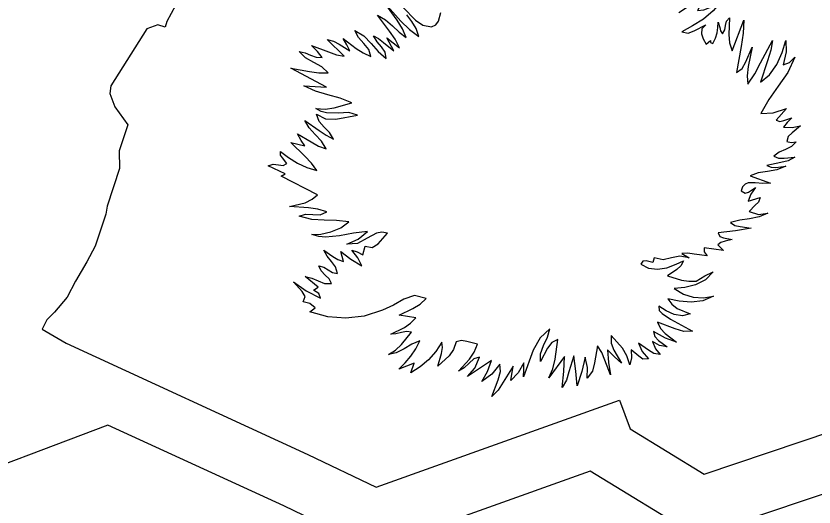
# Model space of a CAD drawing. Extents: x 1581789 to 1622364, y 1043167 to 1103486.
# Drawn here: x 1611573.549 to 1611576.467, y 1091847.882 to 1091849.677 of the extents above; entities that cross this region are included whole.
import ezdxf

# ---------------------------------------------------------------- set-up
doc = ezdxf.new("R2010")
doc.units = 0
doc.layers.add('RD_PD_PatLn2', color=7, linetype='Continuous')

msp = doc.modelspace()

# ---------------------------------------------------------------- linework, layer by layer
at = {"layer": 'RD_PD_PatLn2'}
for p, q in [((1611574.1327, 1091849.7151), (1611574.1014, 1091849.6574)), ((1611574.0687, 1091849.645), (1611574.0285, 1091849.6298)), ((1611574.0951, 1091849.6364), (1611574.0687, 1091849.645)), ((1611574.1014, 1091849.6574), (1611574.0951, 1091849.6364)), ((1611576.1682, 1091849.5495), (1611576.2104, 1091849.6621)), ((1611574.0285, 1091849.6298), (1611573.8967, 1091849.4221)), ((1611574.7491, 1091849.5306), (1611574.6875, 1091849.5907)), ((1611574.9306, 1091849.5501), (1611574.9053, 1091849.5972)), ((1611576.0723, 1091849.5742), (1611576.0882, 1091849.5877)), ((1611574.6849, 1091849.4169), (1611574.5541, 1091849.4865)), ((1611573.8967, 1091849.4221), (1611573.893, 1091849.3932)), ((1611573.893, 1091849.3932), (1611573.9113, 1091849.3449)), ((1611573.9113, 1091849.3449), (1611573.9587, 1091849.2791)), ((1611576.3657, 1091849.3384), (1611576.3279, 1091849.2959)), ((1611573.9587, 1091849.2791), (1611573.9267, 1091849.1836)), ((1611574.5544, 1091849.2143), (1611574.6052, 1091849.2025)), ((1611573.9267, 1091849.1836), (1611573.9284, 1091849.1197)), ((1611573.9284, 1091849.1197), (1611573.8825, 1091848.9819)), ((1611574.534, 1091849.0997), (1611574.472, 1091849.1297)), ((1611574.5195, 1091849.091), (1611574.534, 1091849.0997)), ((1611574.6519, 1091849.0234), (1611574.5195, 1091849.091)), ((1611576.2339, 1091849.0922), (1611576.3078, 1091849.0663)), ((1611576.2258, 1091848.9996), (1611576.2697, 1091849.0134)), ((1611573.8825, 1091848.9819), (1611573.8784, 1091848.9522)), ((1611573.8784, 1091848.9522), (1611573.8394, 1091848.8359)), ((1611573.8394, 1091848.8359), (1611573.8086, 1091848.7779)), ((1611574.8171, 1091848.8033), (1611574.8262, 1091848.8349)), ((1611576.1147, 1091848.84), (1611576.1359, 1091848.8199)), ((1611573.8086, 1091848.7779), (1611573.7676, 1091848.7072)), ((1611575.8828, 1091848.7926), (1611575.8772, 1091848.7755)), ((1611575.9629, 1091848.7694), (1611575.9894, 1091848.7823)), ((1611574.6547, 1091848.6852), (1611574.6073, 1091848.724)), ((1611573.7676, 1091848.7072), (1611573.7372, 1091848.649)), ((1611573.7372, 1091848.649), (1611573.6898, 1091848.5944)), ((1611573.6898, 1091848.5944), (1611573.6629, 1091848.5657)), ((1611573.6629, 1091848.5657), (1611573.6459, 1091848.5314)), ((1611575.0114, 1091848.5732), (1611574.9498, 1091848.5826)), ((1611575.9424, 1091848.5682), (1611576.0229, 1091848.5241)), ((1611573.6459, 1091848.5314), (1611573.7329, 1091848.4806)), ((1611573.7329, 1091848.4806), (1611574.6169, 1091848.074)), ((1611575.0057, 1091848.4074), (1611574.9496, 1091848.3862)), ((1611575.2878, 1091848.4172), (1611575.1999, 1091848.3586)), ((1611576.0658, 1091848.0015), (1611577.1899, 1091848.3803)), ((1611574.8658, 1091847.9547), (1611575.7554, 1091848.2729)), ((1611575.7554, 1091848.2729), (1611575.7953, 1091848.1676)), ((1611575.7953, 1091848.1676), (1611576.0658, 1091848.0015)), ((1611574.6169, 1091848.074), (1611574.8658, 1091847.9547))]:
    msp.add_line(p, q, dxfattribs=at)
for points in [[(1611582.6688, 1091851.5059), (1611577.349, 1091849.4907), (1611577.3737, 1091849.4584), (1611577.5697, 1091849.4848), (1611577.6504, 1091849.4052), (1611577.7403, 1091849.4032), (1611577.8638, 1091849.3601), (1611577.9933, 1091849.1657), (1611577.8339, 1091848.6855), (1611577.383, 1091848.3012), (1611577.3542, 1091848.2162), (1611576.0402, 1091847.7734), (1611575.648, 1091848.0132), (1611574.8542, 1091847.729), (1611574.5282, 1091847.8854), (1611573.8854, 1091848.1808), (1611568.2587, 1091846.0528)], [(1611575.9723, 1091849.6896), (1611576.023, 1091849.7223), (1611576.0452, 1091849.7418), (1611576.0644, 1091849.7647), (1611576.0683, 1091849.7523), (1611576.0619, 1091849.7345), (1611576.0406, 1091849.6976), (1611576.0635, 1091849.7002), (1611576.0859, 1091849.7087), (1611576.1263, 1091849.7347), (1611576.1137, 1091849.7142), (1611576.0984, 1091849.6963), (1611576.0625, 1091849.666), (1611576.0231, 1091849.6411), (1611575.9839, 1091849.6195), (1611576.0066, 1091849.6149), (1611576.0282, 1091849.6227), (1611576.0708, 1091849.6449), (1611576.0573, 1091849.6298), (1611576.0558, 1091849.6121), (1611576.0619, 1091849.5931), (1611576.0723, 1091849.5742)], [(1611574.9053, 1091849.5972), (1611574.9518, 1091849.561), (1611574.9356, 1091849.5926), (1611574.9148, 1091849.6221), (1611574.8709, 1091849.6807), (1611574.9007, 1091849.6631), (1611574.926, 1091849.6406), (1611574.9503, 1091849.6178), (1611574.9764, 1091849.5988), (1611574.963, 1091849.6304), (1611574.9427, 1091849.6615), (1611574.8978, 1091849.7237), (1611574.9565, 1091849.6579), (1611574.9879, 1091849.6277), (1611575.0226, 1091849.6027), (1611575.0124, 1091849.6316), (1611574.9964, 1091849.6569), (1611574.9789, 1091849.6817)], [(1611574.9644, 1091849.7086), (1611575.0101, 1091849.6614), (1611575.0367, 1091849.6437), (1611575.0688, 1091849.638), (1611575.0844, 1091849.6449), (1611575.0946, 1091849.6584), (1611575.1027, 1091849.6897)], [(1611576.0882, 1091849.5877), (1611576.0888, 1091849.5804), (1611576.0969, 1091849.576), (1611576.1062, 1091849.5956), (1611576.1123, 1091849.6153), (1611576.1158, 1091849.6352), (1611576.1162, 1091849.6549), (1611576.1224, 1091849.6348), (1611576.125, 1091849.6223), (1611576.1325, 1091849.6119), (1611576.1411, 1091849.6259), (1611576.1432, 1091849.642), (1611576.1465, 1091849.6578), (1611576.158, 1091849.6707), (1611576.155, 1091849.609), (1611576.1583, 1091849.5785), (1611576.1682, 1091849.5495)], [(1611576.2104, 1091849.6621), (1611576.2084, 1091849.6139), (1611576.2008, 1091849.5661), (1611576.1832, 1091849.4703), (1611576.2042, 1091849.4854), (1611576.2174, 1091849.5089), (1611576.2403, 1091849.5632), (1611576.2267, 1091849.4929), (1611576.2221, 1091849.4587), (1611576.2245, 1091849.4279), (1611576.2501, 1091849.465), (1611576.2713, 1091849.5058), (1611576.3147, 1091849.5871), (1611576.3096, 1091849.5517), (1611576.2969, 1091849.5137), (1611576.271, 1091849.4351), (1611576.3045, 1091849.4614), (1611576.3306, 1091849.4997), (1611576.3501, 1091849.5435), (1611576.3636, 1091849.5878), (1611576.3645, 1091849.546), (1611576.3541, 1091849.499), (1611576.3771, 1091849.507), (1611576.3973, 1091849.526), (1611576.3708, 1091849.4708), (1611576.3363, 1091849.4206), (1611576.3012, 1091849.3721), (1611576.2725, 1091849.3209), (1611576.3178, 1091849.3235), (1611576.3657, 1091849.3384)], [(1611574.6875, 1091849.5907), (1611574.7107, 1091849.5852), (1611574.7311, 1091849.5737), (1611574.7699, 1091849.5502), (1611574.7595, 1091849.572), (1611574.7455, 1091849.5948), (1611574.7935, 1091849.5584), (1611574.8188, 1091849.5424), (1611574.8465, 1091849.5286), (1611574.8393, 1091849.5551), (1611574.8214, 1091849.5769), (1611574.8019, 1091849.5983), (1611574.7882, 1091849.6242), (1611574.8211, 1091849.6042), (1611574.8479, 1091849.5765), (1611574.8736, 1091849.5474), (1611574.9029, 1091849.5218), (1611574.8986, 1091849.5444), (1611574.8855, 1091849.564), (1611574.8694, 1091849.5829), (1611574.8568, 1091849.6041), (1611574.875, 1091849.5953), (1611574.8936, 1091849.5803), (1611574.9306, 1091849.5501)], [(1611574.5541, 1091849.4865), (1611574.6223, 1091849.4741), (1611574.6561, 1091849.4694), (1611574.6903, 1091849.4695), (1611574.668, 1091849.4907), (1611574.6379, 1091849.5071), (1611574.6079, 1091849.5243), (1611574.5849, 1091849.5473), (1611574.6068, 1091849.5424), (1611574.6268, 1091849.5336), (1611574.6474, 1091849.5264), (1611574.669, 1091849.5256), (1611574.6512, 1091849.5474), (1611574.6302, 1091849.569), (1611574.6915, 1091849.5455), (1611574.721, 1091849.5353), (1611574.7491, 1091849.5306)], [(1611574.6052, 1091849.2025), (1611574.5917, 1091849.2213), (1611574.5782, 1091849.2457), (1611574.6291, 1091849.2165), (1611574.655, 1091849.2017), (1611574.6837, 1091849.1919), (1611574.6664, 1091849.2189), (1611574.6433, 1091849.2433), (1611574.6208, 1091849.2679), (1611574.606, 1091849.2947), (1611574.6574, 1091849.2586), (1611574.6832, 1091849.2413), (1611574.7103, 1091849.2273), (1611574.6959, 1091849.2511), (1611574.6765, 1091849.2704), (1611574.6585, 1091849.2914), (1611574.6478, 1091849.318), (1611574.6811, 1091849.3014), (1611574.7194, 1091849.3002), (1611574.7983, 1091849.314), (1611574.7668, 1091849.3238), (1611574.727, 1091849.3223), (1611574.6847, 1091849.3231), (1611574.6647, 1091849.328), (1611574.6461, 1091849.3384), (1611574.6793, 1091849.3364), (1611574.713, 1091849.3416), (1611574.7778, 1091849.3597), (1611574.7344, 1091849.3764), (1611574.6896, 1091849.3894), (1611574.6446, 1091849.4027), (1611574.6013, 1091849.4212), (1611574.6849, 1091849.4169)], [(1611576.3279, 1091849.2959), (1611576.342, 1091849.2916), (1611576.3566, 1091849.2954), (1611576.386, 1091849.3044), (1611576.3693, 1091849.2881), (1611576.3554, 1091849.2703), (1611576.3864, 1091849.2693), (1611576.4174, 1091849.276), (1611576.3866, 1091849.2501), (1611576.3727, 1091849.237), (1611576.3678, 1091849.2187), (1611576.3834, 1091849.2143), (1611576.4011, 1091849.2164), (1611576.3851, 1091849.2003), (1611576.3631, 1091849.1895), (1611576.3397, 1091849.1789), (1611576.3194, 1091849.1648), (1611576.3376, 1091849.1571), (1611576.3573, 1091849.157), (1611576.3967, 1091849.1612), (1611576.3722, 1091849.1477), (1611576.3453, 1091849.1414), (1611576.2941, 1091849.1299), (1611576.31, 1091849.1238), (1611576.3272, 1091849.1235), (1611576.3634, 1091849.1276), (1611576.3314, 1091849.1141), (1611576.297, 1091849.1082), (1611576.2632, 1091849.1033), (1611576.2339, 1091849.0922)], [(1611574.472, 1091849.1297), (1611574.4903, 1091849.1352), (1611574.5094, 1091849.1327), (1611574.5265, 1091849.1307), (1611574.5403, 1091849.1377), (1611574.5243, 1091849.1583), (1611574.5169, 1091849.1684), (1611574.5161, 1091849.182), (1611574.5452, 1091849.1595), (1611574.5781, 1091849.1395), (1611574.6134, 1091849.1233), (1611574.6498, 1091849.1121), (1611574.6302, 1091849.1393), (1611574.606, 1091849.1647), (1611574.5544, 1091849.2143)], [(1611576.3078, 1091849.0663), (1611576.28, 1091849.0644), (1611576.2518, 1091849.0676), (1611576.226, 1091849.0668), (1611576.2149, 1091849.0622), (1611576.2056, 1091849.053), (1611576.2009, 1091849.038), (1611576.215, 1091849.0291), (1611576.2271, 1091849.0329), (1611576.2527, 1091849.0501), (1611576.2354, 1091849.0261), (1611576.2258, 1091848.9996)], [(1611574.8262, 1091848.8349), (1611574.8517, 1091848.8306), (1611574.8732, 1091848.8434), (1611574.9073, 1091848.8834), (1611574.8867, 1091848.887), (1611574.8677, 1091848.8834), (1611574.8329, 1091848.8652), (1611574.7983, 1091848.8457), (1611574.7592, 1091848.8424), (1611574.801, 1091848.861), (1611574.8341, 1091848.8885), (1611574.7832, 1091848.8835), (1611574.7325, 1091848.8736), (1611574.6813, 1091848.8685), (1611574.6561, 1091848.8711), (1611574.6308, 1091848.8786), (1611574.6634, 1091848.8799), (1611574.7006, 1091848.8882), (1611574.7367, 1091848.903), (1611574.7669, 1091848.924), (1611574.7218, 1091848.9291), (1611574.6765, 1091848.9301), (1611574.6307, 1091848.9335), (1611574.5851, 1091848.9447), (1611574.6082, 1091848.9524), (1611574.6343, 1091848.9512), (1611574.6614, 1091848.9504), (1611574.6861, 1091848.9605), (1611574.6528, 1091848.971), (1611574.6188, 1091848.9753), (1611574.5492, 1091848.9803), (1611574.6064, 1091848.9941), (1611574.6318, 1091849.0069), (1611574.6519, 1091849.0234)], [(1611576.2697, 1091849.0134), (1611576.2637, 1091848.9965), (1611576.2523, 1091848.9851), (1611576.2295, 1091848.9626), (1611576.2637, 1091848.9513), (1611576.2986, 1091848.9559), (1611576.2665, 1091848.9427), (1611576.2314, 1091848.9358), (1611576.1952, 1091848.9307), (1611576.1615, 1091848.9219), (1611576.1779, 1091848.9113), (1611576.1974, 1091848.9069), (1611576.2376, 1091848.9015), (1611576.1801, 1091848.8915), (1611576.1163, 1091848.8838), (1611576.1227, 1091848.8708), (1611576.1359, 1091848.8659), (1611576.1671, 1091848.8599), (1611576.1425, 1091848.8534), (1611576.126, 1091848.8489), (1611576.1147, 1091848.84)], [(1611576.1359, 1091848.8199), (1611576.0655, 1091848.8289), (1611576.0659, 1091848.8145), (1611576.0763, 1091848.8002), (1611576.0285, 1091848.806), (1611576.0052, 1091848.81), (1611575.9838, 1091848.8083), (1611576.0106, 1091848.7932), (1611575.9767, 1091848.7989), (1611575.9457, 1091848.7922), (1611575.9154, 1091848.7857), (1611575.8828, 1091848.7926)], [(1611574.6073, 1091848.724), (1611574.6306, 1091848.7189), (1611574.6539, 1091848.7081), (1611574.6776, 1091848.6992), (1611574.7032, 1091848.6993), (1611574.694, 1091848.7161), (1611574.6799, 1091848.73), (1611574.6657, 1091848.745), (1611574.6566, 1091848.7633), (1611574.675, 1091848.7588), (1611574.6907, 1091848.7484), (1611574.7062, 1091848.7386), (1611574.7251, 1091848.7357), (1611574.7172, 1091848.7595), (1611574.7029, 1091848.7794), (1611574.6873, 1091848.7988), (1611574.6751, 1091848.8209), (1611574.7078, 1091848.7976), (1611574.7262, 1091848.7864), (1611574.7473, 1091848.7798), (1611574.7365, 1091848.8159), (1611574.7738, 1091848.788), (1611574.8144, 1091848.7634), (1611574.7996, 1091848.7931), (1611574.7776, 1091848.8212), (1611574.7973, 1091848.8143), (1611574.8171, 1091848.8033)], [(1611575.8772, 1091848.7755), (1611575.8528, 1091848.7816), (1611575.8412, 1091848.7801), (1611575.8334, 1091848.7697), (1611575.8619, 1091848.7548), (1611575.8947, 1091848.7508), (1611575.9291, 1091848.756), (1611575.9629, 1091848.7694)], [(1611575.9894, 1091848.7823), (1611575.9795, 1091848.764), (1611575.965, 1091848.7506), (1611575.931, 1091848.7274), (1611575.9825, 1091848.7109), (1611576.0092, 1091848.7071), (1611576.0355, 1091848.7074), (1611576.0674, 1091848.7267), (1611576.0985, 1091848.7416), (1611576.07, 1091848.7123), (1611576.0338, 1091848.694), (1611575.9948, 1091848.6842), (1611575.9562, 1091848.6807), (1611575.9893, 1091848.66), (1611576.0252, 1091848.649), (1611576.0624, 1091848.6467), (1611576.0993, 1091848.6528), (1611576.06, 1091848.6351), (1611576.0177, 1091848.6301), (1611575.9745, 1091848.6341), (1611575.9319, 1091848.643), (1611575.947, 1091848.623), (1611575.9668, 1091848.6073), (1611576.0138, 1091848.5877), (1611575.9865, 1091848.5806), (1611575.9561, 1091848.5858), (1611575.926, 1091848.5994), (1611575.8992, 1091848.6156), (1611575.9007, 1091848.6002), (1611575.9122, 1091848.5888), (1611575.9424, 1091848.5682)], [(1611574.9498, 1091848.5826), (1611575.0009, 1091848.6077), (1611575.0273, 1091848.6237), (1611575.0485, 1091848.6439), (1611575.006, 1091848.6545), (1611574.9676, 1091848.6421), (1611574.9298, 1091848.6203), (1611574.8889, 1091848.6013), (1611574.8222, 1091848.5797), (1611574.7558, 1091848.5716), (1611574.6896, 1091848.5769), (1611574.6237, 1091848.5948), (1611574.6434, 1091848.6097), (1611574.6243, 1091848.6263), (1611574.5992, 1091848.6314), (1611574.6062, 1091848.6516), (1611574.5958, 1091848.6697), (1611574.564, 1091848.7047), (1611574.6105, 1091848.6721), (1611574.6625, 1091848.645), (1611574.6566, 1091848.6624), (1611574.6368, 1091848.6742), (1611574.6547, 1091848.6852)], [(1611574.9496, 1091848.3862), (1611574.9722, 1091848.4083), (1611574.9932, 1091848.433), (1611575.0111, 1091848.4601), (1611575.0253, 1091848.4893), (1611574.9966, 1091848.4767), (1611574.9681, 1091848.4598), (1611574.9394, 1091848.4451), (1611574.9118, 1091848.4389), (1611574.9366, 1091848.4554), (1611574.9583, 1091848.4754), (1611574.9955, 1091848.5212), (1611574.9773, 1091848.5232), (1611574.9583, 1091848.5196), (1611574.9385, 1091848.5146), (1611574.9194, 1091848.5131), (1611574.9694, 1091848.5384), (1611574.992, 1091848.554), (1611575.0114, 1091848.5732)], [(1611576.0229, 1091848.5241), (1611575.9913, 1091848.5236), (1611575.9594, 1091848.5326), (1611575.8953, 1091848.5579), (1611575.9051, 1091848.5348), (1611575.9227, 1091848.5165), (1611575.9636, 1091848.4839), (1611575.9241, 1091848.4996), (1611575.8801, 1091848.5236), (1611575.8854, 1091848.5049), (1611575.8989, 1091848.4911), (1611575.9298, 1091848.4668), (1611575.9023, 1091848.4717), (1611575.8764, 1091848.4865), (1611575.8869, 1091848.4606), (1611575.9046, 1091848.4391), (1611575.8808, 1091848.4426), (1611575.8613, 1091848.4548), (1611575.8251, 1091848.4807), (1611575.8386, 1091848.4505), (1611575.8616, 1091848.4229), (1611575.841, 1091848.4218), (1611575.8264, 1091848.4331), (1611575.7981, 1091848.4569), (1611575.8001, 1091848.4271), (1611575.7936, 1091848.4018), (1611575.7831, 1091848.4345), (1611575.7669, 1091848.463), (1611575.7252, 1091848.5085), (1611575.7258, 1091848.4813), (1611575.7353, 1091848.4553), (1611575.7631, 1091848.4081), (1611575.737, 1091848.431), (1611575.7123, 1091848.4558), (1611575.716, 1091848.4102), (1611575.7229, 1091848.3647), (1611575.7027, 1091848.4191), (1611575.6907, 1091848.447), (1611575.675, 1091848.4713)], [(1611575.675, 1091848.4713), (1611575.6645, 1091848.4089), (1611575.6572, 1091848.378), (1611575.6381, 1091848.3533), (1611575.6386, 1091848.3923), (1611575.6301, 1091848.429), (1611575.6178, 1091848.3766), (1611575.6013, 1091848.3244), (1611575.5957, 1091848.3786), (1611575.5892, 1091848.4346), (1611575.5708, 1091848.3756), (1611575.5626, 1091848.3454), (1611575.5467, 1091848.3187), (1611575.5527, 1091848.3773), (1611575.5546, 1091848.4318), (1611575.4979, 1091848.3537), (1611575.5126, 1091848.3874), (1611575.521, 1091848.4227), (1611575.5309, 1091848.4945), (1611575.5082, 1091848.4838), (1611575.4926, 1091848.4629), (1611575.4676, 1091848.4139), (1611575.4664, 1091848.4416), (1611575.4777, 1091848.4719), (1611575.4926, 1091848.5032), (1611575.501, 1091848.5338), (1611575.4658, 1091848.5006), (1611575.4405, 1091848.4553), (1611575.4043, 1091848.3572), (1611575.4064, 1091848.3844), (1611575.4056, 1091848.4083), (1611575.3857, 1091848.3723), (1611575.3585, 1091848.3445), (1611575.3669, 1091848.3965), (1611575.3308, 1091848.3376), (1611575.3122, 1091848.3085), (1611575.2885, 1091848.2853), (1611575.3124, 1091848.3466), (1611575.321, 1091848.3766), (1611575.3183, 1091848.4034), (1611575.2895, 1091848.3676), (1611575.2528, 1091848.3402), (1611575.2728, 1091848.3769), (1611575.2878, 1091848.4172)], [(1611575.1999, 1091848.3586), (1611575.227, 1091848.3896), (1611575.2444, 1091848.4293), (1611575.2231, 1091848.4234), (1611575.2058, 1091848.4079), (1611575.1885, 1091848.3907), (1611575.1669, 1091848.3789), (1611575.2073, 1091848.422), (1611575.225, 1091848.4476), (1611575.2367, 1091848.477), (1611575.1979, 1091848.4872), (1611575.1787, 1091848.49), (1611575.1591, 1091848.4861), (1611575.1493, 1091848.4575), (1611575.1336, 1091848.434), (1611575.0914, 1091848.3967), (1611575.1051, 1091848.4432), (1611575.1092, 1091848.4655), (1611575.1061, 1091848.4839), (1611575.084, 1091848.4502), (1611575.0578, 1091848.4204), (1611575.0277, 1091848.3944), (1611574.9935, 1091848.3729), (1611575.0057, 1091848.4074)]]:
    msp.add_lwpolyline(points, dxfattribs=at)

doc.saveas('drawing.dxf')
